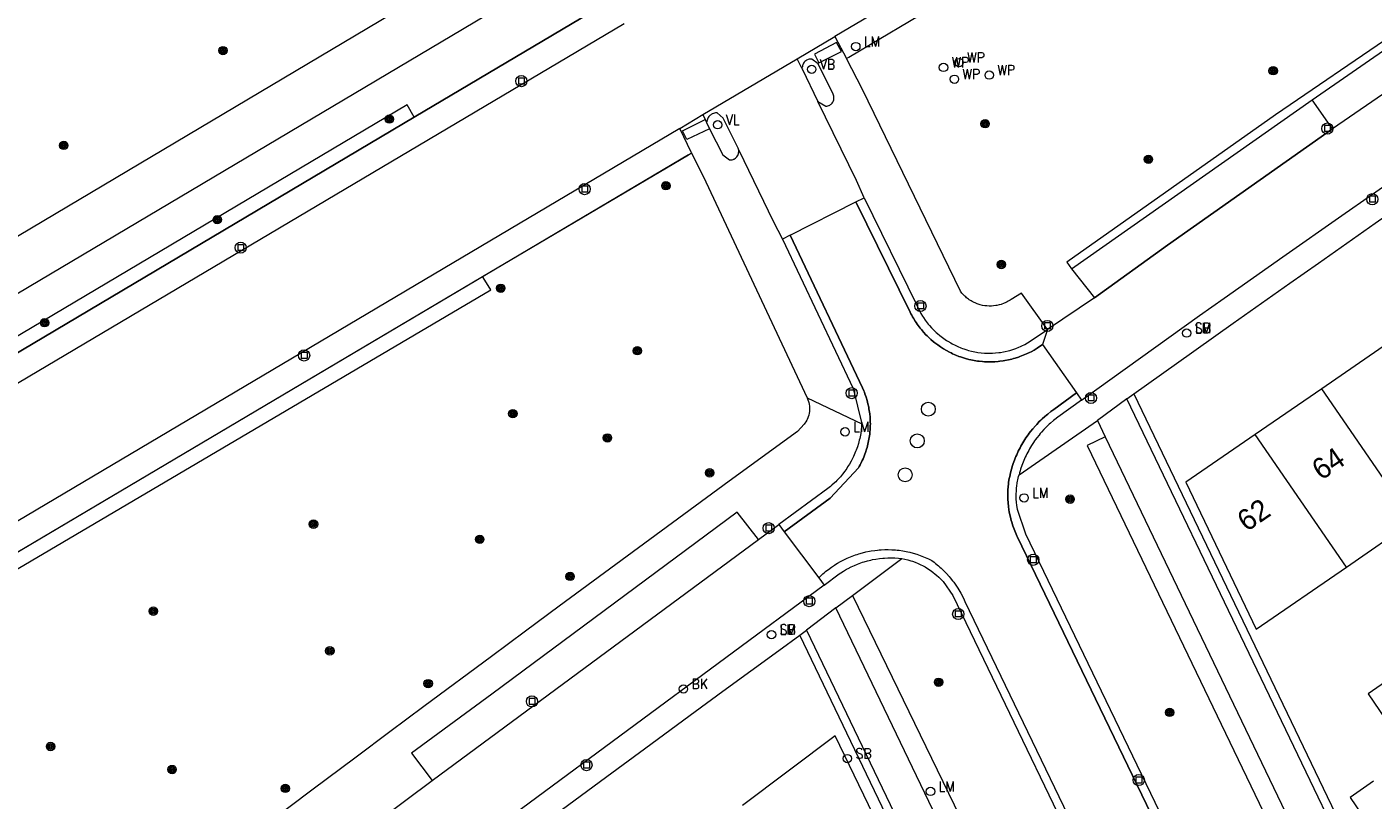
# Model space of a CAD drawing. Header units: metres. Extents: x 138165 to 154469, y 480134 to 494189.
# Tile 745 of 1056: x 145653 to 145733, y 488281 to 488327. Entities that reach past the tile are written whole.
import ezdxf

# ---------------------------------------------------------------- set-up
doc = ezdxf.new("R2010")
doc.units = ezdxf.units.M
doc.header["$LTSCALE"] = 0.001
doc.header["$MEASUREMENT"] = 0
for name, color, linetype, lineweight in [('Level 5', 7, 'Continuous', 0), ('TOP-L-terrein schutting raster hek leuning', 7, 'Continuous', 0), ('TOP-L-topo objecten punt', 7, 'Continuous', 0), ('TOP-L-topo objecten vlak', 7, 'Continuous', 0), ('TOP-L-verharding molgoot', 7, 'Continuous', 0), ('TOP-T-topo huisnummering naamgeving', 7, 'Continuous', 0)]:
    doc.layers.add(name, color=color, linetype=linetype, lineweight=lineweight)
doc.styles.add('Style-INTL_ISO', font='INTL_ISO.shx')
doc.styles.add('Style-STANDARD', font='STANDARD.shx')

# ---------------------------------------------------------------- blocks, each defined once
blk = doc.blocks.new('24')
at = {"layer": 'TOP-L-topo objecten punt', "color": 7, "linetype": 'Continuous', "lineweight": 0}
for radius in [0.025, 0.0182, 0.0115, 0.005]:
    blk.add_circle((0, 0), radius, dxfattribs=at)
blk = doc.blocks.new('39')
at = {"layer": 'TOP-L-topo objecten punt', "color": 7, "linetype": 'Continuous', "lineweight": 0}
for p, q in [((0.0175, 0.0175), (-0.0175, 0.0175)), ((-0.0175, 0.0175), (-0.0175, -0.0175)), ((0.0175, 0.0175), (0.0175, -0.0175)), ((0.0175, -0.0175), (-0.0175, -0.0175))]:
    blk.add_line(p, q, dxfattribs=at)
blk.add_circle((0, 0), 0.0332, dxfattribs=at)
blk = doc.blocks.new('72')
at = {"layer": 'TOP-L-topo objecten punt', "color": 7, "linetype": 'Continuous', "lineweight": 0}
blk.add_circle((0, 0), 0.025, dxfattribs=at)
at = {"layer": 'TOP-L-topo objecten punt', "color": 7, "linetype": 'Continuous', "lineweight": 0, "style": 'Style-STANDARD'}
blk.add_text('BK', height=0.06, dxfattribs=at).set_placement((0.0483, 0))
blk = doc.blocks.new('*U13')
at = {"layer": 'Level 5', "color": 7, "linetype": 'Continuous', "lineweight": 0}
blk.add_circle((0, 0), 0.0415, dxfattribs=at)
blk = doc.blocks.new('150')
at = {"layer": 'Level 5', "color": 7, "linetype": 'Continuous', "lineweight": 0}
blk.add_blockref('*U13', (0, 0), dxfattribs=at)
blk = doc.blocks.new('73')
at = {"layer": 'TOP-L-topo objecten punt', "color": 7, "linetype": 'Continuous', "lineweight": 0}
blk.add_circle((0, 0), 0.025, dxfattribs=at)
at = {"layer": 'TOP-L-topo objecten punt', "color": 7, "linetype": 'Continuous', "lineweight": 0, "style": 'Style-STANDARD'}
blk.add_text('WP', height=0.06, dxfattribs=at).set_placement((0.0483, 0))
blk = doc.blocks.new('16')
at = {"layer": 'TOP-L-topo objecten punt', "color": 7, "linetype": 'Continuous', "lineweight": 0}
blk.add_circle((0, 0), 0.025, dxfattribs=at)
at = {"layer": 'TOP-L-topo objecten punt', "color": 7, "linetype": 'Continuous', "lineweight": 0, "style": 'Style-STANDARD'}
blk.add_text('LM', height=0.06, dxfattribs=at).set_placement((0.0483, 0))
blk = doc.blocks.new('15')
at = {"layer": 'TOP-L-topo objecten punt', "color": 7, "linetype": 'Continuous', "lineweight": 0}
blk.add_circle((0, 0), 0.025, dxfattribs=at)
at = {"layer": 'TOP-L-topo objecten punt', "color": 7, "linetype": 'Continuous', "lineweight": 0, "style": 'Style-STANDARD'}
blk.add_text('VL', height=0.06, dxfattribs=at).set_placement((0.0483, 0))
blk = doc.blocks.new('14')
at = {"layer": 'TOP-L-topo objecten punt', "color": 7, "linetype": 'Continuous', "lineweight": 0}
blk.add_circle((0, 0), 0.025, dxfattribs=at)
at = {"layer": 'TOP-L-topo objecten punt', "color": 7, "linetype": 'Continuous', "lineweight": 0, "style": 'Style-STANDARD'}
blk.add_text('VB', height=0.06, dxfattribs=at).set_placement((0.0483, 0))
blk = doc.blocks.new('175')
at = {"layer": 'TOP-L-topo objecten punt', "color": 7, "linetype": 'Continuous', "lineweight": 0}
blk.add_circle((0, 0), 0.025, dxfattribs=at)
at = {"layer": 'TOP-L-topo objecten punt', "color": 7, "linetype": 'Continuous', "lineweight": 0, "style": 'Style-STANDARD'}
blk.add_text('SB', height=0.06, dxfattribs=at).set_placement((0.0483, 0))

msp = doc.modelspace()

# ---------------------------------------------------------------- linework, layer by layer
at = {"layer": 'TOP-L-terrein schutting raster hek leuning', "flags": 128}
for points in [[(145701.552, 488325.15), (145717.79, 488334.788), (145816.558, 488393.407), (145862.368, 488420.409)], [(145533.9, 488236.6), (145537.979, 488239.161), (145545.326, 488244.214), (145564.272, 488255.457), (145675.699, 488321.583), (145687.771, 488328.747)], [(145691.999, 488319.342), (145550.481, 488235.552), (145542.657, 488231.219), (145537.315, 488228.673)]]:
    msp.add_lwpolyline(points, dxfattribs=at)
at = {"layer": 'TOP-L-topo objecten vlak', "flags": 128}
for points in [[(145832.938, 488404.385), (145710.339, 488332.078), (145700.711, 488326.373)], [(145718.492, 488305.139), (145721.028, 488306.942), (145724.402, 488309.331), (145727.78, 488311.714), (145729.471, 488312.903), (145732.856, 488315.276), (145736.246, 488317.643), (145739.64, 488320.003), (145741.339, 488321.18), (145744.74, 488323.531), (145748.146, 488325.874), (145751.557, 488328.211), (145753.263, 488329.377), (145756.68, 488331.704), (145760.102, 488334.025), (145763.528, 488336.338), (145765.243, 488337.493), (145782.641, 488349.082)], [(145701.397, 488325.058), (145701.552, 488325.15), (145717.79, 488334.788)], [(145685.049, 488334.077), (145630.775, 488301.819)], [(145686.373, 488331.445), (145604.208, 488282.674)], [(145687.771, 488328.747), (145675.699, 488321.583)], [(145715.389, 488304.759), (145722.404, 488309.784), (145723.868, 488310.817), (145727.366, 488313.278), (145730.87, 488315.733), (145732.623, 488316.958), (145736.133, 488319.402), (145739.648, 488321.841), (145743.167, 488324.272), (145744.929, 488325.486), (145746.691, 488326.698), (145748.455, 488327.908)], [(145534.739, 488236.249), (145688.186, 488327.149)], [(145698.478, 488325.05), (145700.711, 488326.373)], [(145701.1, 488325.475), (145700.821, 488326.009), (145699.498, 488325.329), (145699.766, 488324.802), (145701.1, 488325.475)], [(145700.711, 488326.373), (145701.397, 488325.058)], [(145734.11, 488326.066), (145733.836, 488326.433), (145726.919, 488321.705), (145714.518, 488312.958), (145714.787, 488312.553)], [(145729.101, 488322.597), (145734.11, 488326.066)], [(145692.87, 488321.727), (145698.478, 488325.05)], [(145698.765, 488324.456), (145698.478, 488325.05)], [(145699.702, 488322.512), (145700.171, 488322.223), (145700.234, 488322.228), (145700.296, 488322.241), (145700.355, 488322.262), (145700.384, 488322.275), (145700.412, 488322.29), (145700.464, 488322.325), (145700.489, 488322.345), (145700.512, 488322.366), (145700.534, 488322.389), (145700.554, 488322.413), (145700.59, 488322.465), (145700.619, 488322.522), (145700.631, 488322.551), (145700.649, 488322.611), (145700.655, 488322.643), (145700.661, 488322.705), (145700.661, 488322.737), (145700.655, 488322.8), (145700.649, 488322.831), (145700.631, 488322.891), (145700.61, 488322.942), (145699.728, 488324.74), (145699.335, 488325.019), (145699.273, 488325.024), (145699.21, 488325.021), (145699.18, 488325.016), (145699.119, 488325.001), (145699.09, 488324.991), (145699.033, 488324.964), (145698.98, 488324.931), (145698.932, 488324.891), (145698.91, 488324.869), (145698.89, 488324.845), (145698.853, 488324.795), (145698.824, 488324.74), (145698.801, 488324.681), (145698.793, 488324.651), (145698.782, 488324.59), (145698.779, 488324.528), (145698.781, 488324.496), (145698.765, 488324.456)], [(145713.368, 488308.949), (145711.819, 488311.109), (145711.196, 488310.744), (145711.142, 488310.707), (145711.029, 488310.638), (145710.971, 488310.606), (145710.852, 488310.547), (145710.792, 488310.52), (145710.606, 488310.451), (145710.478, 488310.415), (145710.349, 488310.386), (145710.284, 488310.375), (145710.153, 488310.358), (145710.021, 488310.349), (145709.888, 488310.348), (145709.756, 488310.355), (145709.625, 488310.37), (145709.494, 488310.393), (145709.366, 488310.424), (145709.302, 488310.442), (145709.177, 488310.485), (145709.054, 488310.534), (145708.994, 488310.562), (145708.876, 488310.623), (145708.819, 488310.656), (145708.707, 488310.727), (145708.653, 488310.765), (145708.6, 488310.805), (145708.549, 488310.846), (145708.498, 488310.889), (145708.449, 488310.933), (145708.401, 488310.979), (145708.31, 488311.074), (145708.266, 488311.124), (145708.184, 488311.228), (145702.351, 488323.23), (145701.397, 488325.058)], [(145698.765, 488324.456), (145699.702, 488322.512)], [(145735.304, 488324.314), (145730.321, 488320.879)], [(145675.699, 488321.583), (145675.27, 488322.304), (145563.83, 488256.199), (145564.272, 488255.457)], [(145695.012, 488319.624), (145694.962, 488319.729), (145694.08, 488321.526), (145693.719, 488321.826), (145693.685, 488321.828), (145693.618, 488321.827), (145693.552, 488321.817), (145693.487, 488321.8), (145693.424, 488321.775), (145693.394, 488321.76), (145693.365, 488321.743), (145693.337, 488321.724), (145693.31, 488321.704), (145693.285, 488321.682), (145693.26, 488321.658), (145693.216, 488321.608), (145693.179, 488321.552), (145693.162, 488321.523), (145693.135, 488321.461), (145693.115, 488321.397), (145693.103, 488321.331), (145693.1, 488321.297), (145693.082, 488321.256)], [(145702.457, 488316.788), (145702.002, 488317.821), (145699.702, 488322.512)], [(145714.787, 488312.553), (145729.101, 488322.597)], [(145730.321, 488320.879), (145729.101, 488322.597)], [(145675.699, 488321.583), (145564.272, 488255.457)], [(145691.49, 488320.909), (145692.87, 488321.727)], [(145693.248, 488320.878), (145691.919, 488320.244), (145691.654, 488320.768), (145693.005, 488321.433)], [(145692.87, 488321.727), (145693.005, 488321.433)], [(145693.005, 488321.433), (145693.082, 488321.256)], [(145693.082, 488321.256), (145693.248, 488320.878)], [(145691.49, 488320.909), (145538.342, 488230.166), (145538.32, 488230.21)], [(145692.195, 488319.458), (145691.49, 488320.909)], [(145693.248, 488320.878), (145694.06, 488319.332), (145694.439, 488319.041), (145694.471, 488319.038), (145694.534, 488319.039), (145694.597, 488319.048), (145694.658, 488319.065), (145694.688, 488319.076), (145694.717, 488319.089), (145694.745, 488319.104), (145694.798, 488319.139), (145694.846, 488319.18), (145694.868, 488319.203), (145694.888, 488319.227), (145694.925, 488319.279), (145694.954, 488319.335), (145694.966, 488319.365), (145694.977, 488319.395), (145694.985, 488319.425), (145694.991, 488319.456), (145694.998, 488319.519), (145694.997, 488319.583), (145695.012, 488319.624)], [(145730.321, 488320.879), (145720.499, 488313.972), (145716.154, 488310.836)], [(145679.766, 488312.099), (145691.999, 488319.342), (145692.195, 488319.458)], [(145692.195, 488319.458), (145693.03, 488317.737), (145699.062, 488304.905)], [(145695.012, 488319.624), (145697.039, 488315.394), (145697.592, 488314.33)], [(145698.062, 488314.567), (145701.968, 488316.541)], [(145701.968, 488316.541), (145702.457, 488316.788)], [(145701.968, 488316.541), (145705.193, 488309.986), (145705.239, 488309.894), (145705.287, 488309.803), (145705.337, 488309.713), (145705.388, 488309.624), (145705.497, 488309.45), (145705.553, 488309.364), (145705.611, 488309.279), (145705.671, 488309.195), (145705.796, 488309.032), (145705.86, 488308.952), (145705.994, 488308.796), (145706.134, 488308.645), (145706.206, 488308.572), (145706.28, 488308.5), (145706.431, 488308.361), (145706.587, 488308.228), (145706.668, 488308.163), (145706.832, 488308.039), (145706.915, 488307.98), (145707, 488307.922), (145707.173, 488307.811), (145707.351, 488307.707), (145707.532, 488307.61), (145707.624, 488307.564), (145707.717, 488307.52), (145707.905, 488307.437), (145708.096, 488307.362), (145708.193, 488307.327), (145708.297, 488307.292), (145708.493, 488307.232), (145708.692, 488307.18), (145708.792, 488307.157), (145708.893, 488307.136), (145709.095, 488307.099), (145709.196, 488307.084), (145709.298, 488307.071), (145709.503, 488307.05), (145709.605, 488307.043), (145709.81, 488307.034), (145709.913, 488307.033), (145710.118, 488307.036), (145710.221, 488307.041), (145710.426, 488307.056), (145710.528, 488307.067), (145710.731, 488307.094), (145710.833, 488307.111), (145711.034, 488307.15), (145711.234, 488307.197), (145711.333, 488307.224), (145711.432, 488307.252), (145711.628, 488307.314), (145711.725, 488307.348), (145711.821, 488307.384), (145711.916, 488307.422), (145712.105, 488307.503), (145712.291, 488307.591), (145712.382, 488307.638), (145712.562, 488307.737), (145712.738, 488307.843), (145712.824, 488307.899), (145712.994, 488308.015), (145713.072, 488308.072)], [(145702.457, 488316.788), (145705.572, 488310.439), (145705.651, 488310.262), (145705.693, 488310.174), (145705.783, 488310.002), (145705.831, 488309.917), (145705.931, 488309.751), (145705.984, 488309.669), (145706.094, 488309.509), (145706.211, 488309.354), (145706.272, 488309.279), (145706.334, 488309.204), (145706.463, 488309.059), (145706.598, 488308.919), (145706.739, 488308.786), (145706.811, 488308.721), (145706.96, 488308.596), (145707.036, 488308.536), (145707.192, 488308.42), (145707.353, 488308.311), (145707.435, 488308.259), (145707.602, 488308.16), (145707.687, 488308.113), (145707.861, 488308.024), (145707.947, 488307.982), (145708.034, 488307.942), (145708.211, 488307.868), (145708.3, 488307.834), (145708.39, 488307.802), (145708.572, 488307.743), (145708.664, 488307.716), (145708.849, 488307.669), (145708.942, 488307.648), (145709.13, 488307.612), (145709.225, 488307.597), (145709.414, 488307.574), (145709.605, 488307.558), (145709.7, 488307.553), (145709.796, 488307.55), (145709.892, 488307.549), (145710.083, 488307.553), (145710.274, 488307.565), (145710.464, 488307.585), (145710.559, 488307.598), (145710.747, 488307.63), (145710.841, 488307.649), (145711.027, 488307.692), (145711.119, 488307.717), (145711.302, 488307.772), (145711.483, 488307.835), (145711.661, 488307.906), (145711.749, 488307.944), (145711.836, 488307.983), (145712.007, 488308.068), (145712.174, 488308.16), (145712.338, 488308.259), (145713.368, 488308.949)], [(145698.062, 488314.567), (145697.592, 488314.33)], [(145697.592, 488314.33), (145701.809, 488305.447), (145702.313, 488303.35)], [(145697.704, 488296.934), (145700.436, 488298.941), (145702.111, 488300.729), (145702.162, 488300.817), (145702.211, 488300.906), (145702.258, 488300.996), (145702.347, 488301.178), (145702.388, 488301.271), (145702.428, 488301.364), (145702.503, 488301.553), (145702.537, 488301.648), (145702.6, 488301.841), (145702.629, 488301.939), (145702.68, 488302.135), (145702.724, 488302.333), (145702.743, 488302.433), (145702.775, 488302.633), (145702.788, 488302.734), (145702.799, 488302.835), (145702.815, 488303.037), (145702.823, 488303.24), (145702.824, 488303.341), (145702.823, 488303.443), (145702.815, 488303.646), (145702.808, 488303.747), (145702.788, 488303.949), (145702.775, 488304.05), (145702.744, 488304.25), (145702.725, 488304.35), (145702.681, 488304.548), (145702.63, 488304.744), (145702.571, 488304.939), (145702.504, 488305.13), (145702.468, 488305.225), (145702.43, 488305.319), (145702.359, 488305.482), (145698.062, 488314.567)], [(145714.787, 488312.553), (145716.154, 488310.836)], [(145542.693, 488231.239), (145542.851, 488230.959), (145543.101, 488230.527), (145680.243, 488311.308), (145679.989, 488311.738), (145679.766, 488312.099)], [(145542.693, 488231.239), (145550.481, 488235.552), (145679.766, 488312.099)], [(145716.154, 488310.836), (145713.368, 488308.949)], [(145713.368, 488308.949), (145713.072, 488308.072)], [(145713.072, 488308.072), (145715.083, 488305.187)], [(145733.633, 488308.155), (145729.677, 488305.436)], [(145715.083, 488305.187), (145713.745, 488304.207), (145713.561, 488304.074), (145713.382, 488303.935), (145713.294, 488303.863), (145713.208, 488303.79), (145713.039, 488303.638), (145712.956, 488303.56), (145712.875, 488303.481), (145712.718, 488303.318), (145712.641, 488303.234), (145712.492, 488303.063), (145712.349, 488302.887), (145712.28, 488302.797), (145712.212, 488302.705), (145712.082, 488302.52), (145711.953, 488302.32), (145711.894, 488302.223), (145711.78, 488302.025), (145711.726, 488301.925), (145711.623, 488301.722), (145711.528, 488301.515), (145711.483, 488301.411), (145711.439, 488301.305), (145711.398, 488301.199), (145711.321, 488300.985), (145711.285, 488300.877), (145711.219, 488300.659), (145711.161, 488300.439), (145711.111, 488300.217), (145711.089, 488300.105), (145711.05, 488299.881), (145711.034, 488299.768), (145711.016, 488299.622), (145711.002, 488299.408), (145710.997, 488299.193), (145710.997, 488299.086), (145711.003, 488298.872), (145711.018, 488298.658), (145711.04, 488298.444), (145711.07, 488298.232), (145711.088, 488298.126), (145711.108, 488298.021), (145711.155, 488297.811), (145711.18, 488297.707), (145711.208, 488297.603), (145711.238, 488297.5), (145711.303, 488297.296), (145711.376, 488297.094), (145711.457, 488296.895), (145711.544, 488296.699), (145711.566, 488296.654), (145731.869, 488254.577)], [(145715.083, 488305.187), (145715.389, 488304.759)], [(145718.079, 488304.845), (145718.492, 488305.139)], [(145718.492, 488305.139), (145741.758, 488256.743)], [(145729.677, 488305.436), (145725.721, 488302.718)], [(145735.091, 488297.557), (145729.677, 488305.436)], [(145699.062, 488304.905), (145699.095, 488304.831), (145699.115, 488304.78), (145699.15, 488304.677), (145699.164, 488304.624), (145699.187, 488304.518), (145699.202, 488304.41), (145699.209, 488304.301), (145699.207, 488304.192), (145699.204, 488304.138), (145699.198, 488304.084), (145699.182, 488303.976), (145699.157, 488303.87), (145699.124, 488303.766), (145699.105, 488303.715), (145699.061, 488303.615), (145699.037, 488303.567), (145698.982, 488303.472), (145698.921, 488303.382), (145698.888, 488303.339), (145698.485, 488302.898), (145694.433, 488299.939), (145690.387, 488296.974), (145688.365, 488295.489), (145684.326, 488292.514), (145682.308, 488291.024), (145680.291, 488289.532), (145676.261, 488286.544), (145674.248, 488285.048), (145672.236, 488283.55), (145669.599, 488281.583), (145660.829, 488274.971)], [(145699.062, 488304.905), (145702.313, 488303.35)], [(145715.389, 488304.759), (145713.975, 488303.746), (145713.799, 488303.612), (145713.713, 488303.543), (145713.545, 488303.4), (145713.463, 488303.326), (145713.303, 488303.174), (145713.225, 488303.096), (145713.149, 488303.016), (145713, 488302.853), (145712.928, 488302.769), (145712.858, 488302.684), (145712.721, 488302.511), (145712.655, 488302.422), (145712.591, 488302.332), (145712.529, 488302.241), (145712.408, 488302.056), (145712.295, 488301.866), (145712.241, 488301.77), (145712.138, 488301.575), (145712.089, 488301.476), (145712.042, 488301.376), (145711.997, 488301.275), (145711.912, 488301.071), (145711.835, 488300.865), (145711.765, 488300.655), (145711.733, 488300.549), (145711.703, 488300.443), (145711.668, 488300.31)], [(145718.079, 488304.845), (145716.331, 488303.552)], [(145741.343, 488256.453), (145718.079, 488304.845)], [(145711.668, 488300.31), (145716.331, 488303.552)], [(145716.331, 488303.552), (145716.794, 488302.587)], [(145702.313, 488303.35), (145702.302, 488303.194), (145702.28, 488302.989), (145702.25, 488302.786), (145702.212, 488302.584), (145702.19, 488302.483), (145702.166, 488302.383), (145702.113, 488302.185), (145702.052, 488301.988), (145701.983, 488301.794), (145701.946, 488301.698), (145701.907, 488301.603), (145701.823, 488301.415), (145701.779, 488301.323), (145701.684, 488301.14), (145701.583, 488300.961), (145701.53, 488300.873), (145701.475, 488300.786), (145701.418, 488300.7), (145701.3, 488300.532), (145701.175, 488300.369), (145701.11, 488300.289), (145701.044, 488300.21), (145700.907, 488300.057), (145700.836, 488299.982), (145700.764, 488299.909), (145700.69, 488299.837), (145700.539, 488299.698), (145700.461, 488299.63), (145700.382, 488299.564), (145700.302, 488299.5), (145697.386, 488297.368)], [(145725.721, 488302.718), (145721.583, 488299.874), (145725.772, 488291.153), (145731.135, 488294.839)], [(145731.135, 488294.839), (145725.721, 488302.718)], [(145716.794, 488302.587), (145715.722, 488302.062), (145738.161, 488255.427), (145739.186, 488255.946)], [(145716.794, 488302.587), (145739.186, 488255.946)], [(145732.766, 488253.974), (145732.716, 488254.052), (145732.667, 488254.132), (145732.574, 488254.293), (145732.489, 488254.459), (145712.079, 488296.796), (145711.575, 488298.258), (145711.551, 488298.405), (145711.538, 488298.5), (145711.518, 488298.691), (145711.505, 488298.883), (145711.502, 488298.979), (145711.502, 488299.172), (145711.51, 488299.364), (145711.526, 488299.555), (145711.537, 488299.651), (145711.564, 488299.841), (145711.581, 488299.936), (145711.6, 488300.03), (145711.643, 488300.217), (145711.668, 488300.31)], [(145696.166, 488296.476), (145694.911, 488298.103), (145680.31, 488287.292), (145675.524, 488283.777), (145676.77, 488282.147)], [(145696.166, 488296.476), (145697.386, 488297.368)], [(145697.386, 488297.368), (145697.704, 488296.934)], [(145731.135, 488294.839), (145735.091, 488297.557)], [(145676.77, 488282.147), (145696.166, 488296.476)], [(145697.704, 488296.934), (145699.752, 488294.201)], [(145699.752, 488294.201), (145699.918, 488294.358), (145699.998, 488294.429), (145700.079, 488294.5), (145700.162, 488294.569), (145700.246, 488294.636), (145700.331, 488294.702), (145700.505, 488294.829), (145700.683, 488294.949), (145700.774, 488295.006), (145700.866, 488295.062), (145701.052, 488295.169), (145701.243, 488295.268), (145701.437, 488295.361), (145701.635, 488295.446), (145701.735, 488295.486), (145701.936, 488295.56), (145702.038, 488295.594), (145702.141, 488295.626), (145702.348, 488295.685), (145702.557, 488295.736), (145702.767, 488295.779), (145702.873, 488295.798), (145703.086, 488295.829), (145703.249, 488295.848), (145703.356, 488295.857), (145703.463, 488295.865), (145703.677, 488295.875), (145703.892, 488295.876), (145704.107, 488295.87), (145704.321, 488295.855), (145704.428, 488295.845), (145704.534, 488295.833), (145704.747, 488295.802), (145704.853, 488295.784), (145705.063, 488295.742), (145705.168, 488295.718), (145705.376, 488295.664), (145705.582, 488295.602), (145705.785, 488295.533), (145705.885, 488295.495), (145706.085, 488295.415), (145706.183, 488295.372), (145706.28, 488295.327), (145706.473, 488295.232), (145706.621, 488295.121), (145706.708, 488295.053), (145706.878, 488294.911), (145706.961, 488294.838), (145707.043, 488294.763), (145707.123, 488294.687), (145707.202, 488294.61), (145707.28, 488294.531), (145707.356, 488294.451), (145707.504, 488294.286), (145707.575, 488294.202), (145707.714, 488294.029), (145707.781, 488293.941), (145707.91, 488293.762), (145708.033, 488293.577), (145708.091, 488293.484), (145708.204, 488293.293), (145708.309, 488293.099), (145708.408, 488292.9), (145708.454, 488292.8), (145727.92, 488252.44)], [(145700.073, 488293.766), (145700.975, 488294.43), (145701.06, 488294.488), (145701.234, 488294.599), (145701.412, 488294.704), (145701.502, 488294.754), (145701.686, 488294.848), (145701.873, 488294.935), (145702.063, 488295.014), (145702.16, 488295.051), (145702.354, 488295.12), (145702.453, 488295.151), (145702.651, 488295.208), (145702.851, 488295.257), (145702.952, 488295.279), (145703.155, 488295.316), (145703.359, 488295.346), (145703.565, 488295.368), (145703.667, 488295.375), (145703.873, 488295.385), (145704.08, 488295.387), (145704.183, 488295.385), (145704.286, 488295.381), (145704.492, 488295.366), (145704.595, 488295.356), (145704.697, 488295.344)], [(145701.758, 488293.15), (145704.697, 488295.344)], [(145704.697, 488295.344), (145704.877, 488295.308), (145705.057, 488295.265), (145705.235, 488295.213), (145705.323, 488295.185), (145705.497, 488295.122), (145705.668, 488295.051), (145705.836, 488294.974), (145705.919, 488294.932), (145706.081, 488294.844), (145706.161, 488294.797), (145706.318, 488294.698), (145706.47, 488294.593), (145706.544, 488294.538), (145706.689, 488294.423), (145706.76, 488294.363), (145706.897, 488294.239), (145707.029, 488294.109), (145707.155, 488293.973), (145707.729, 488293.156), (145727.447, 488252.251)], [(145699.752, 488294.201), (145700.073, 488293.766)], [(145700.073, 488293.766), (145676.678, 488276.494), (145673.122, 488273.825), (145671.346, 488272.488), (145667.798, 488269.809), (145666.026, 488268.468), (145664.255, 488267.124), (145660.716, 488264.433), (145657.182, 488261.735), (145655.417, 488260.384), (145651.891, 488257.677)], [(145700.77, 488292.412), (145701.758, 488293.15)], [(145701.758, 488293.15), (145725.271, 488244.771)], [(145700.77, 488292.412), (145699.032, 488291.094)], [(145724.09, 488243.903), (145700.77, 488292.412)], [(145655.928, 488258.873), (145659.027, 488261.269), (145662.817, 488264.158), (145664.45, 488265.399), (145666.085, 488266.639), (145667.721, 488267.877), (145669.358, 488269.113), (145672.636, 488271.581), (145674.277, 488272.813), (145675.919, 488274.043), (145679.207, 488276.498), (145682.499, 488278.947), (145684.147, 488280.169), (145687.446, 488282.608), (145689.098, 488283.825), (145692.404, 488286.254), (145694.06, 488287.467), (145697.373, 488289.886), (145698.621, 488290.795)], [(145698.621, 488290.795), (145699.032, 488291.094)], [(145710.536, 488265.976), (145698.621, 488290.795)], [(145699.032, 488291.094), (145719.398, 488248.657)], [(145735.407, 488288.622), (145735.067, 488289.117), (145732.429, 488287.304), (145734.128, 488284.832)], [(145700.947, 488273.021), (145704.965, 488276.029), (145700.74, 488284.809), (145695.217, 488280.675)], [(145672.06, 488278.639), (145676.77, 488282.147)], [(145732.754, 488282.112), (145731.353, 488281.149), (145733.053, 488278.676), (145734.454, 488279.638)]]:
    msp.add_lwpolyline(points, dxfattribs=at)
at = {"layer": 'TOP-L-verharding molgoot', "flags": 128}
for points in [[(145716.154, 488310.836), (145720.499, 488313.972), (145730.321, 488320.879)], [(145705.193, 488309.986), (145701.968, 488316.541)], [(145698.062, 488314.567), (145702.359, 488305.482)], [(145713.072, 488308.072), (145712.994, 488308.015), (145712.824, 488307.899), (145712.738, 488307.843), (145712.562, 488307.737), (145712.382, 488307.638), (145712.291, 488307.591), (145712.105, 488307.503), (145711.916, 488307.422), (145711.821, 488307.384), (145711.725, 488307.348), (145711.628, 488307.314), (145711.432, 488307.252), (145711.333, 488307.224), (145711.234, 488307.197), (145711.034, 488307.15), (145710.833, 488307.111), (145710.731, 488307.094), (145710.528, 488307.067), (145710.426, 488307.056), (145710.221, 488307.041), (145710.118, 488307.036), (145709.913, 488307.033), (145709.81, 488307.034), (145709.605, 488307.043), (145709.503, 488307.05), (145709.298, 488307.071), (145709.196, 488307.084), (145709.095, 488307.099), (145708.893, 488307.136), (145708.792, 488307.157), (145708.692, 488307.18), (145708.493, 488307.232), (145708.297, 488307.292), (145708.193, 488307.327), (145708.096, 488307.362), (145707.905, 488307.437), (145707.717, 488307.52), (145707.624, 488307.564), (145707.532, 488307.61), (145707.351, 488307.707), (145707.173, 488307.811), (145707, 488307.922), (145706.915, 488307.98), (145706.832, 488308.039), (145706.668, 488308.163), (145706.587, 488308.228), (145706.431, 488308.361), (145706.28, 488308.5), (145706.206, 488308.572), (145706.134, 488308.645), (145705.994, 488308.796), (145705.86, 488308.952), (145705.796, 488309.032), (145705.671, 488309.195), (145705.611, 488309.279), (145705.553, 488309.364), (145705.497, 488309.45), (145705.388, 488309.624), (145705.337, 488309.713), (145705.287, 488309.803), (145705.239, 488309.894), (145705.193, 488309.986)], [(145702.359, 488305.482), (145702.43, 488305.319), (145702.468, 488305.225), (145702.504, 488305.13), (145702.571, 488304.939), (145702.63, 488304.744), (145702.681, 488304.548), (145702.725, 488304.35), (145702.744, 488304.25), (145702.775, 488304.05), (145702.788, 488303.949), (145702.808, 488303.747), (145702.815, 488303.646), (145702.823, 488303.443), (145702.824, 488303.341), (145702.823, 488303.24), (145702.815, 488303.037), (145702.799, 488302.835), (145702.788, 488302.734), (145702.775, 488302.633), (145702.743, 488302.433), (145702.724, 488302.333), (145702.68, 488302.135), (145702.629, 488301.939), (145702.6, 488301.841), (145702.537, 488301.648), (145702.503, 488301.553), (145702.428, 488301.364), (145702.388, 488301.271), (145702.347, 488301.178), (145702.258, 488300.996), (145702.211, 488300.906), (145702.162, 488300.817), (145702.111, 488300.729)], [(145713.745, 488304.207), (145715.083, 488305.187)], [(145711.566, 488296.654), (145711.544, 488296.699), (145711.457, 488296.895), (145711.376, 488297.094), (145711.303, 488297.296), (145711.238, 488297.5), (145711.208, 488297.603), (145711.18, 488297.707), (145711.155, 488297.811), (145711.108, 488298.021), (145711.088, 488298.126), (145711.07, 488298.232), (145711.04, 488298.444), (145711.018, 488298.658), (145711.003, 488298.872), (145710.997, 488299.086), (145710.997, 488299.193), (145711.002, 488299.408), (145711.016, 488299.622), (145711.034, 488299.768), (145711.05, 488299.881), (145711.089, 488300.105), (145711.111, 488300.217), (145711.161, 488300.439), (145711.219, 488300.659), (145711.285, 488300.877), (145711.321, 488300.985), (145711.398, 488301.199), (145711.439, 488301.305), (145711.483, 488301.411), (145711.528, 488301.515), (145711.623, 488301.722), (145711.726, 488301.925), (145711.78, 488302.025), (145711.894, 488302.223), (145711.953, 488302.32), (145712.082, 488302.52), (145712.212, 488302.705), (145712.28, 488302.797), (145712.349, 488302.887), (145712.492, 488303.063), (145712.641, 488303.234), (145712.718, 488303.318), (145712.875, 488303.481), (145712.956, 488303.56), (145713.039, 488303.638), (145713.208, 488303.79), (145713.294, 488303.863), (145713.382, 488303.935), (145713.561, 488304.074), (145713.745, 488304.207)], [(145702.111, 488300.729), (145700.436, 488298.941), (145697.704, 488296.934)], [(145676.77, 488282.147), (145696.166, 488296.476)], [(145733.449, 488252.513), (145731.869, 488254.577), (145711.566, 488296.654)], [(145699.752, 488294.201), (145699.918, 488294.358), (145699.998, 488294.429), (145700.079, 488294.5), (145700.162, 488294.569), (145700.246, 488294.636), (145700.331, 488294.702), (145700.505, 488294.829), (145700.683, 488294.949), (145700.774, 488295.006), (145700.866, 488295.062), (145701.052, 488295.169), (145701.243, 488295.268), (145701.437, 488295.361), (145701.635, 488295.446), (145701.735, 488295.486), (145701.936, 488295.56), (145702.038, 488295.594), (145702.141, 488295.626), (145702.348, 488295.685), (145702.557, 488295.736), (145702.767, 488295.779), (145702.873, 488295.798), (145703.086, 488295.829), (145703.249, 488295.848), (145703.356, 488295.857), (145703.463, 488295.865), (145703.677, 488295.875), (145703.892, 488295.876), (145704.107, 488295.87), (145704.321, 488295.855), (145704.428, 488295.845), (145704.534, 488295.833), (145704.747, 488295.802), (145704.853, 488295.784), (145705.063, 488295.742), (145705.168, 488295.718), (145705.376, 488295.664), (145705.582, 488295.602), (145705.785, 488295.533), (145705.885, 488295.495), (145706.085, 488295.415), (145706.183, 488295.372), (145706.28, 488295.327), (145706.473, 488295.232), (145706.621, 488295.121), (145706.708, 488295.053), (145706.878, 488294.911), (145706.961, 488294.838), (145707.043, 488294.763), (145707.123, 488294.687), (145707.202, 488294.61), (145707.28, 488294.531), (145707.356, 488294.451), (145707.504, 488294.286), (145707.575, 488294.202), (145707.714, 488294.029), (145707.781, 488293.941), (145707.91, 488293.762), (145708.033, 488293.577), (145708.091, 488293.484), (145708.204, 488293.293), (145708.309, 488293.099), (145708.408, 488292.9), (145708.454, 488292.8)], [(145708.454, 488292.8), (145727.92, 488252.44)]]:
    msp.add_lwpolyline(points, dxfattribs=at)

# ---------------------------------------------------------------- block references
at = {"layer": 'TOP-L-topo objecten punt', "xscale": 10, "yscale": 10, "zscale": 10}
for name, p in [('16', (145701.959, 488325.77)), ('24', (145664.321, 488325.531)), ('15', (145699.336, 488324.42)), ('14', (145699.336, 488324.42)), ('73', (145707.176, 488324.535)), ('73', (145708.102, 488324.819)), ('73', (145707.824, 488323.831)), ('73', (145709.899, 488324.075)), ('24', (145726.784, 488324.337)), ('39', (145682.067, 488323.717)), ('24', (145674.214, 488321.464)), ('15', (145693.745, 488321.126)), ('24', (145709.647, 488321.185)), ('39', (145730.006, 488320.899)), ('24', (145654.85, 488319.9)), ('24', (145719.362, 488319.069)), ('39', (145685.832, 488317.301)), ('24', (145690.663, 488317.502)), ('39', (145732.678, 488316.701)), ('24', (145663.983, 488315.485)), ('39', (145665.37, 488313.822)), ('24', (145710.614, 488312.821)), ('24', (145680.843, 488311.408)), ('39', (145705.803, 488310.353)), ('24', (145653.712, 488309.359)), ('39', (145713.351, 488309.169)), ('175', (145721.638, 488308.747)), ('16', (145721.638, 488308.747)), ('39', (145669.147, 488307.413)), ('24', (145688.967, 488307.694)), ('39', (145701.714, 488305.174)), ('39', (145715.946, 488304.884)), ('24', (145681.562, 488303.954)), ('150', (145706.272, 488304.224)), ('16', (145701.323, 488302.876)), ('24', (145687.186, 488302.516)), ('150', (145705.616, 488302.336)), ('24', (145693.266, 488300.438)), ('150', (145704.896, 488300.32)), ('16', (145711.968, 488298.945)), ('24', (145714.705, 488298.874)), ('24', (145669.703, 488297.389)), ('39', (145696.777, 488297.15)), ('24', (145679.594, 488296.486)), ('39', (145712.51, 488295.27)), ('24', (145684.966, 488294.282)), ('39', (145699.191, 488292.812)), ('24', (145660.177, 488292.217)), ('39', (145708.052, 488292.047)), ('175', (145696.946, 488290.822)), ('16', (145696.946, 488290.822)), ('24', (145670.677, 488289.86)), ('72', (145691.708, 488287.593)), ('24', (145706.884, 488287.991)), ('24', (145676.524, 488287.913)), ('39', (145682.697, 488286.854)), ('24', (145720.626, 488286.202)), ('24', (145654.065, 488284.174)), ('39', (145685.942, 488283.067)), ('175', (145701.456, 488283.458)), ('24', (145661.292, 488282.805)), ('24', (145668.028, 488281.686)), ('16', (145706.403, 488281.503)), ('39', (145718.79, 488282.18))]:
    msp.add_blockref(name, p, dxfattribs=at)

# ---------------------------------------------------------------- texts
at = {"layer": 'TOP-T-topo huisnummering naamgeving', "style": 'Style-INTL_ISO'}
for s, p in [('64', (145729.641, 488299.952)), ('62', (145725.203, 488296.902))]:
    msp.add_text(s, height=1.25, rotation=34.4, dxfattribs=at).set_placement(p)

doc.saveas('drawing.dxf')
